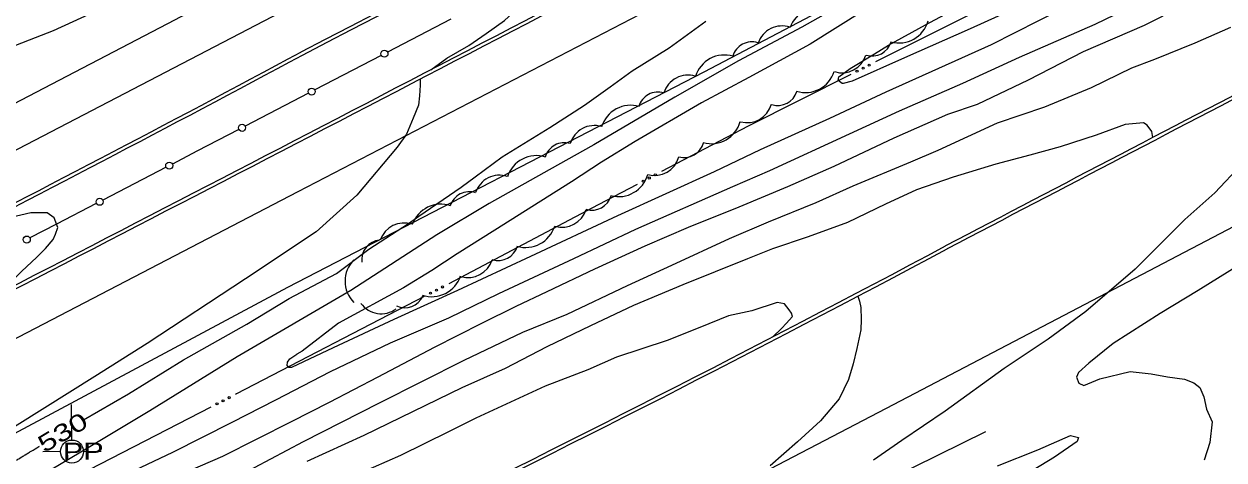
# Model space of a CAD drawing. Extents: x 2361284 to 2366480, y 6976556 to 6985346.
# Drawn here: x 2363068.1 to 2363406.7, y 6978311.9 to 6978434.8 of the extents above; entities that cross this region are included whole.
import ezdxf
from ezdxf.enums import TextEntityAlignment as Align

# ---------------------------------------------------------------- set-up
doc = ezdxf.new("R2010")
doc.units = 0
doc.header["$LTSCALE"] = 1.9
for name, color, linetype, lineweight in [('12', 7, 'Continuous', 13), ('13', 7, 'Continuous', 13), ('14', 7, 'Continuous', 13), ('16', 7, 'Continuous', 13), ('2', 7, 'Continuous', 13), ('21', 7, 'Continuous', 13), ('3', 7, 'Continuous', 13), ('5', 7, 'Continuous', 13)]:
    doc.layers.add(name, color=color, linetype=linetype, lineweight=lineweight)

msp = doc.modelspace()

# ---------------------------------------------------------------- linework, layer by layer
at = {"layer": '12'}
for points in [[(2363421.02, 6978450.448), (2363406.335, 6978444.448), (2363394.572, 6978439.616), (2363384.22, 6978434.338), (2363366.96, 6978426.953), (2363351.485, 6978418.926), (2363337.02, 6978412.058), (2363328.677, 6978409.238), (2363313.529, 6978402.643), (2363296.553, 6978394.622), (2363283.518, 6978388.848), (2363269.791, 6978383.106), (2363255.525, 6978377.44), (2363243.304, 6978372.135), (2363229.036, 6978365.639), (2363215.576, 6978359.25), (2363206.865, 6978355.107), (2363197.13, 6978350.304), (2363183.823, 6978343.538), (2363167.871, 6978335.225), (2363154.168, 6978328.085), (2363143.48, 6978322.633), (2363124.112, 6978312.808), (2363111.463, 6978307.438)], [(2363084.871, 6978323.215), (2363097.562, 6978330.486), (2363113.072, 6978340.094), (2363130.947, 6978350.155), (2363142.899, 6978357.399), (2363156.242, 6978364.467), (2363165.328, 6978371.284), (2363176.59, 6978378.57), (2363179.471, 6978380.577), (2363191.453, 6978388.743), (2363195.406, 6978391.7), (2363202.983, 6978397.343), (2363216.405, 6978405.62), (2363226.266, 6978411.905), (2363233.486, 6978417.114), (2363239.674, 6978421.563), (2363250.163, 6978428.083), (2363260.433, 6978435.551)], [(2363411.113, 6978366.91), (2363399.462, 6978359.698), (2363388.703, 6978353.146), (2363375.463, 6978344.68), (2363368.555, 6978339.123), (2363365.639, 6978336.576), (2363365.102, 6978335.2), (2363365.738, 6978333.536), (2363367.164, 6978332.9), (2363371.677, 6978334.783), (2363380.247, 6978336.854), (2363386.124, 6978336.19), (2363390.742, 6978335.304), (2363395.58, 6978334.61), (2363398.21, 6978333.625), (2363399.912, 6978332.311), (2363400.997, 6978329.701), (2363401.76, 6978326.208), (2363403.394, 6978322.634), (2363402.729, 6978316.827), (2363401.097, 6978311.822)], [(2363065.928, 6978311.845), (2363066.196, 6978312.007), (2363066.33, 6978312.088), (2363066.556, 6978312.225), (2363066.858, 6978312.408), (2363067.009, 6978312.499), (2363067.461, 6978312.772), (2363067.763, 6978312.954), (2363067.964, 6978313.075), (2363068.233, 6978313.236), (2363068.367, 6978313.317), (2363068.82, 6978313.589), (2363069.123, 6978313.77), (2363069.324, 6978313.891), (2363069.593, 6978314.052), (2363069.727, 6978314.132), (2363070.03, 6978314.313), (2363070.635, 6978314.674), (2363071.24, 6978315.036), (2363071.644, 6978315.276), (2363071.913, 6978315.436), (2363072.272, 6978315.65), (2363072.451, 6978315.757)]]:
    msp.add_lwpolyline(points, dxfattribs=at)
at = {"layer": '13'}
for points in [[(2363406.989, 6978501.918), (2363387.08, 6978491.187), (2363369.309, 6978481.769), (2363356.663, 6978474.948), (2363338.398, 6978463.773), (2363319.137, 6978452.251), (2363304.101, 6978443.316), (2363287.531, 6978433.858), (2363269.669, 6978424.398), (2363251.695, 6978414.167), (2363228.872, 6978400.739), (2363218.646, 6978394.982), (2363199.288, 6978384.186), (2363184.52, 6978375.325), (2363160.259, 6978359.614), (2363128.175, 6978340.939), (2363103.527, 6978325.743), (2363087.101, 6978315.856), (2363075.505, 6978308.986)], [(2363415.926, 6978500.213), (2363402.694, 6978493.006), (2363388.504, 6978485.532), (2363375.775, 6978478.11), (2363363.814, 6978471.765), (2363353.07, 6978465.813), (2363341.22, 6978459.4), (2363330.55, 6978453.019), (2363320.294, 6978447.24), (2363304.818, 6978438.393), (2363289.945, 6978429.152), (2363272.653, 6978419.716), (2363259.221, 6978412.598), (2363240.543, 6978401.689), (2363231.048, 6978395.88), (2363222.541, 6978390.308), (2363200.949, 6978376.701), (2363190.292, 6978369.971), (2363183.116, 6978365.292), (2363175.123, 6978360.385), (2363156.836, 6978350.461), (2363146.54, 6978342.584), (2363145.058, 6978341.74)], [(2363418.527, 6978470.735), (2363398.341, 6978461.823), (2363375.108, 6978451.443), (2363353.766, 6978441.968), (2363335.057, 6978433.44), (2363316.504, 6978425.223), (2363301.755, 6978418.673), (2363299.26, 6978418.039), (2363298.921, 6978418.016), (2363297.833, 6978418.826), (2363298.002, 6978419.937), (2363301.231, 6978422.248), (2363308.082, 6978426.403), (2363311.979, 6978428.872), (2363322.494, 6978434.581), (2363333.341, 6978440.354), (2363348.896, 6978449.352), (2363370.157, 6978462.085), (2363393.744, 6978476.221), (2363421.565, 6978492.005)], [(2363416.302, 6978462.824), (2363398.208, 6978455.753), (2363375.706, 6978446.457), (2363354.346, 6978435.724), (2363341.02, 6978428.938), (2363326.122, 6978422.275), (2363311.226, 6978415.563), (2363295.365, 6978408.122), (2363275.808, 6978399.275), (2363262.827, 6978393.092), (2363235.583, 6978380.701), (2363211.019, 6978369.278), (2363190.4, 6978359.67), (2363172.438, 6978351.449), (2363155.312, 6978343.507), (2363143.524, 6978337.914), (2363142.824, 6978337.897), (2363142.309, 6978338.502), (2363142.45, 6978339.434), (2363143.061, 6978340.38), (2363145.058, 6978341.74)], [(2363420.398, 6978457.974), (2363403.37, 6978450.36), (2363384.114, 6978441.307), (2363370.297, 6978434.695), (2363348.934, 6978425.332), (2363332.893, 6978418.029), (2363315.047, 6978410.179), (2363300.947, 6978403.733), (2363278.474, 6978393.4), (2363267.986, 6978388.92), (2363240.63, 6978376.819), (2363223.088, 6978368.543), (2363201.951, 6978358.67), (2363187.854, 6978351.836), (2363171.421, 6978344.839), (2363154.466, 6978336.708), (2363139.072, 6978328.691), (2363126.711, 6978322.443), (2363109.921, 6978313.933), (2363097.486, 6978308.045)], [(2363182.847, 6978421.912), (2363187.406, 6978425.196), (2363193.554, 6978428.755), (2363198.462, 6978432.141), (2363203.617, 6978435.801), (2363208.109, 6978439.833), (2363212.209, 6978442.873), (2363216.745, 6978446.606), (2363221.185, 6978449.818), (2363223.455, 6978451.941), (2363224.22, 6978453.478), (2363223.858, 6978454.785), (2363222.626, 6978456.023), (2363220.849, 6978456.706), (2363216.025, 6978456.12), (2363210.483, 6978454.098), (2363202.401, 6978451.171), (2363193.834, 6978447.648), (2363180.621, 6978443.642)], [(2363169.644, 6978439.028), (2363168.061, 6978440.423), (2363165.522, 6978442.359), (2363162.777, 6978443.943), (2363158.882, 6978445.526), (2363155.212, 6978446.551), (2363151.265, 6978447.363), (2363147.207, 6978448.075), (2363141.98, 6978448.835), (2363136.223, 6978449.49), (2363127.796, 6978449.1), (2363117.985, 6978447.087), (2363113.086, 6978445.94), (2363099.794, 6978442.824), (2363089.621, 6978439.017), (2363076.307, 6978432.87), (2363060.476, 6978426.739), (2363049.242, 6978422.762), (2363035.932, 6978417.435), (2363021.666, 6978411.769), (2363012.303, 6978407.75)], [(2363408.567, 6978433.769), (2363398.479, 6978429.414), (2363387.082, 6978424.764), (2363380.635, 6978422.313), (2363369.186, 6978416.814), (2363356.017, 6978411.368), (2363342.71, 6978406.862), (2363325.972, 6978399.162), (2363318.224, 6978395.798), (2363301.926, 6978389.063), (2363291.562, 6978384.333), (2363278.051, 6978378.935), (2363267.046, 6978374.23), (2363250.817, 6978366.676), (2363238.28, 6978360.996), (2363221.206, 6978352.883), (2363208.774, 6978347.825), (2363192.198, 6978339.887), (2363168.261, 6978327.849), (2363146.874, 6978316.944), (2363123.828, 6978304.775), (2363106.007, 6978296.435), (2363093.674, 6978291.417), (2363076.159, 6978285.431)], [(2363179.833, 6978419.264), (2363179.82, 6978417.553), (2363179.709, 6978414.522), (2363179.364, 6978411.869), (2363177.838, 6978408.244), (2363176.021, 6978403.686), (2363173.375, 6978400.111), (2363161.953, 6978386.552), (2363150.551, 6978376.212), (2363130.576, 6978362.903), (2363102.837, 6978344.687), (2363088.005, 6978335.426), (2363058.976, 6978317.278)], [(2363386.61, 6978402.789), (2363386.334, 6978404.525), (2363385.027, 6978406.273), (2363384.011, 6978406.964), (2363378.815, 6978406.454), (2363370.625, 6978403.436), (2363360.495, 6978400.13), (2363351.946, 6978397.789), (2363342.3, 6978395.227), (2363330.254, 6978391.623), (2363319.928, 6978388.014), (2363311.175, 6978384.04), (2363300.413, 6978378.857), (2363289.342, 6978374.812), (2363279.283, 6978371.377), (2363272.249, 6978368.62), (2363253.988, 6978361.265), (2363240.023, 6978355.392), (2363227.937, 6978349.687), (2363215.633, 6978343.781), (2363203.83, 6978337.677), (2363191.59, 6978332.241), (2363163.947, 6978318.817), (2363147.866, 6978311.424)], [(2363411.733, 6978395.317), (2363404.13, 6978387.235), (2363395.682, 6978379.663), (2363381.613, 6978365.7), (2363367.716, 6978353.746), (2363357.13, 6978345.916), (2363344.687, 6978337.706), (2363327.972, 6978325.587), (2363315.769, 6978317.381), (2363307.792, 6978311.774)], [(2363058.871, 6978357.69), (2363061.78, 6978360.088), (2363064.668, 6978362.375), (2363067.432, 6978365.123), (2363071.555, 6978368.952), (2363074.101, 6978371.456), (2363076.317, 6978374.056), (2363076.942, 6978375.562), (2363077.644, 6978377.459), (2363076.569, 6978380.119), (2363074.586, 6978381.51), (2363070.005, 6978381.567), (2363064.378, 6978380.243), (2363052.957, 6978376.044), (2363045.585, 6978373.024)], [(2363279.279, 6978346.535), (2363281.947, 6978349.03), (2363283.155, 6978350.332), (2363284.955, 6978352.369), (2363284.677, 6978353.276), (2363284.008, 6978354.19), (2363282.671, 6978355.918), (2363280.607, 6978356.258), (2363273.439, 6978353.9), (2363266.832, 6978352.497), (2363258.783, 6978349.2), (2363249.517, 6978345.592), (2363235.282, 6978340.847), (2363227.155, 6978337.319), (2363215.158, 6978332.715), (2363195.583, 6978323.688), (2363187.888, 6978319.835), (2363174.262, 6978313.165), (2363158.835, 6978306.348), (2363143.514, 6978300.052), (2363132.462, 6978294.996), (2363118.285, 6978289.371), (2363106.992, 6978285.374), (2363081.337, 6978275.19)], [(2363303.352, 6978358.024), (2363303.806, 6978356.619), (2363304.242, 6978354.883), (2363304.325, 6978351.473), (2363304.202, 6978348.552), (2363303.091, 6978343.302), (2363302.092, 6978338.971), (2363300.715, 6978334.528), (2363298.086, 6978329.123), (2363292.856, 6978322.903), (2363286.381, 6978317.021), (2363278.635, 6978310.197)], [(2363342.829, 6978310.177), (2363354.177, 6978314.686), (2363363.388, 6978318.773), (2363365.634, 6978318.216), (2363365.314, 6978317.112), (2363358.866, 6978312.69), (2363350.683, 6978307.682)]]:
    msp.add_lwpolyline(points, dxfattribs=at)
at = {"layer": '14'}
for points in [[(2363949.629, 6978887.968), (2363929.935, 6978874.907), (2363890.416, 6978848.983), (2363868.159, 6978834.534), (2363853.276, 6978824.971), (2363823.411, 6978805.994), (2363812.654, 6978799.246), (2363791.042, 6978785.916), (2363769.312, 6978772.782), (2363754.767, 6978764.121), (2363725.557, 6978746.99), (2363693.768, 6978728.641), (2363677.819, 6978719.566), (2363653.804, 6978706.125), (2363629.648, 6978692.939), (2363617.507, 6978686.459), (2363544.112, 6978647.817), (2363507.33, 6978628.659), (2363367.402, 6978556.134), (2363223.565, 6978481.393), (2363026.986, 6978379.118)], [(2363951.494, 6978832.723), (2363916.041, 6978809.685), (2363857.621, 6978772.577), (2363781.115, 6978725.377), (2363714.322, 6978686.016), (2363680.485, 6978667.097), (2363570.079, 6978608.155), (2363462.054, 6978552.184), (2363320.548, 6978478.375), (2363145.373, 6978387.445), (2363047.939, 6978336.875)], [(2363021.389, 6978389.336), (2363050.467, 6978404.567), (2363065.01, 6978412.173), (2363086.833, 6978423.568), (2363108.666, 6978434.943), (2363119.587, 6978440.622), (2363135.102, 6978448.676), (2363166.147, 6978464.756), (2363228.252, 6978496.885), (2363248.945, 6978507.613), (2363259.287, 6978512.984), (2363294.18, 6978531.142), (2363340.693, 6978555.376), (2363363.954, 6978567.483), (2363374.788, 6978573.111), (2363396.467, 6978584.346), (2363439.836, 6978606.794), (2363461.508, 6978618.043), (2363470.134, 6978622.537), (2363475.881, 6978625.539), (2363487.368, 6978631.558), (2363504.583, 6978640.615), (2363516.051, 6978646.668), (2363538.975, 6978658.801)]]:
    msp.add_lwpolyline(points, dxfattribs=at)
at = {"layer": '16'}
for centre, radius, start, end in [((2363292.333, 6978431.045), 8.515, 71.25931, 161.25931), ((2363281.947, 6978427.141), 7.1, 71.25931, 161.25931), ((2363314.995, 6978437.976), 8.515, 254.36748, 344.36748), ((2363273.502, 6978424.074), 5.674, 73.08322, 163.08322), ((2363307.385, 6978431.441), 5.674, 252.61344, 342.61344), ((2363265.701, 6978417.533), 8.515, 73.08322, 163.08322), ((2363298.893, 6978428.133), 7.1, 252.61344, 342.61344), ((2363255.445, 6978413.301), 7.1, 73.08322, 163.08322), ((2363288.597, 6978423.977), 8.515, 252.69464, 342.69464), ((2363247.001, 6978409.932), 5.674, 73.39363, 163.39363), ((2363280.752, 6978417.489), 5.674, 252.69464, 342.69464), ((2363239.235, 6978403.349), 8.515, 73.39363, 163.39363), ((2363272.118, 6978414.076), 7.1, 254.6791, 344.6791), ((2363229.002, 6978399.062), 7.1, 73.39363, 163.39363), ((2363261.984, 6978409.56), 8.515, 254.6791, 344.6791), ((2363220.557, 6978395.638), 5.674, 73.39363, 163.39363), ((2363254.368, 6978402.804), 5.674, 254.6791, 344.6791), ((2363212.608, 6978389.163), 8.515, 72.3408, 162.3408), ((2363245.999, 6978399.176), 7.1, 254.79134, 344.79134), ((2363235.874, 6978394.64), 8.515, 254.79134, 344.79134), ((2363202.275, 6978385.068), 7.1, 72.13467, 162.13467), ((2363193.756, 6978381.831), 5.674, 72.13467, 162.13467), ((2363228.315, 6978387.989), 5.674, 253.40522, 343.40522), ((2363185.697, 6978375.467), 8.515, 71.06512, 161.06512), ((2363219.87, 6978384.564), 7.1, 253.40522, 343.40522), ((2363175.3, 6978371.598), 7.1, 71.07421, 161.07421), ((2363209.679, 6978380.303), 8.515, 252.9414, 342.9414), ((2363169.011, 6978368.24), 5.674, 95.98113, 185.98113), ((2363201.862, 6978373.781), 5.674, 252.9414, 342.9414), ((2363167.175, 6978362.304), 8.515, 135.08356, 225.08356), ((2363193.389, 6978370.424), 7.1, 252.9414, 342.9414), ((2363183.158, 6978366.426), 8.515, 251.74603, 341.74603), ((2363168.873, 6978360.205), 7.1, 216.09838, 306.09838), ((2363175.5, 6978360.474), 5.674, 245.44146, 335.44146)]:
    msp.add_arc(centre, radius, start, end, dxfattribs=at)
at = {"layer": '2'}
for p, q in [((2363081.546, 6978317.491), (2363081.471, 6978327.491)), ((2363078.337, 6978314.22), (2363073.337, 6978314.183)), ((2363081.577, 6978314.251), (2363081.576, 6978314.291)), ((2363084.817, 6978314.282), (2363089.817, 6978314.319))]:
    msp.add_line(p, q, dxfattribs=at)
msp.add_circle((2363081.577, 6978314.251), 3.24, dxfattribs=at)
at = {"layer": '21'}
for p, q in [((2363120.759, 6978326.777), (2363068.154, 6978299.735)), ((2363339.357, 6978319.785), (2363312.453, 6978306.508))]:
    msp.add_line(p, q, dxfattribs=at)
for points in [[(2363361.991, 6978451.028), (2363359.483, 6978449.733), (2363315.928, 6978427.908), (2363308.374, 6978424.106)], [(2363301.366, 6978420.579), (2363272.414, 6978406.012), (2363247.984, 6978393.19)], [(2363241.049, 6978389.544), (2363230.093, 6978383.789), (2363187.961, 6978361.577)], [(2363181.006, 6978357.971), (2363128.034, 6978330.516), (2363127.735, 6978330.363)]]:
    msp.add_lwpolyline(points, dxfattribs=at)
for centre in [(2363306.574, 6978423.201), (2363303.144, 6978421.475), (2363304.859, 6978422.338), (2363246.206, 6978392.253), (2363242.806, 6978390.468), (2363244.506, 6978391.361), (2363182.766, 6978358.886), (2363184.47, 6978359.769), (2363186.175, 6978360.653), (2363124.232, 6978328.565), (2363125.94, 6978329.443), (2363122.525, 6978327.687)]:
    msp.add_circle(centre, 0.3, dxfattribs=at)
at = {"layer": '3'}
for p, q in [((2363146.155, 6978426.811), (2363146.159, 6978426.814)), ((2363146.598, 6978425.96), (2363146.612, 6978425.967)), ((2363328.115, 6978372.212), (2363328.122, 6978372.216)), ((2363328.566, 6978371.365), (2363328.567, 6978371.365))]:
    msp.add_line(p, q, dxfattribs=at)
for points in [[(2363952.175, 6978808.479), (2363878.438, 6978760.234), (2363806.248, 6978714.919), (2363769.733, 6978692.927), (2363684.374, 6978644.003), (2363641.063, 6978620.7), (2363500.405, 6978547.088), (2363379.13, 6978483.782), (2363259.87, 6978421.215), (2363142.44, 6978360.454), (2363059.726, 6978316.295)], [(2363938.462, 6978638.188), (2363842.885, 6978593.258), (2363745.482, 6978547.689), (2363698.71, 6978525.581), (2363675.402, 6978514.362), (2363652.17, 6978502.987), (2363640.587, 6978497.229), (2363599.569, 6978476.516), (2363572.307, 6978462.546), (2363517.928, 6978434.329), (2363417.601, 6978381.942), (2363311.373, 6978326.429), (2363206.577, 6978271.789), (2363109.125, 6978220.97)]]:
    msp.add_lwpolyline(points, dxfattribs=at)
for centre, radius, start, end in [((2510756.167, 6694462.226), 320038.438, 117.37709, 117.46624), ((2510756.166, 6694462.227), 320037.476, 117.37709, 117.46624), ((2341214.887, 7020680.278), 47627.312, 297.27734, 297.63097), ((2341214.887, 7020680.278), 47628.272, 297.27734, 297.63097), ((2395640.723, 6916622.863), 69692.803, 117.43934, 117.62246), ((2395640.723, 6916622.863), 69691.843, 117.43934, 117.62246), ((2359946.202, 6984409.593), 6784.79, 297.06345, 298.1406), ((2359946.202, 6984409.593), 6785.75, 297.06345, 298.1406), ((2360954.77, 6982827.773), 5048.246, 295.97435, 298.0429), ((2360954.77, 6982827.773), 5049.206, 295.97435, 298.0429)]:
    msp.add_arc(centre, radius, start, end, dxfattribs=at)
at = {"layer": '5'}
for p, q in [((2363168.829, 6978425.929), (2363150.101, 6978416.191)), ((2363148.34, 6978415.274), (2363130.476, 6978405.993)), ((2363108.156, 6978394.401), (2363090.283, 6978385.131))]:
    msp.add_line(p, q, dxfattribs=at)
for points in [[(2363188.512, 6978436.157), (2363183.984, 6978433.804), (2363170.651, 6978426.877)], [(2363128.655, 6978405.045), (2363116.843, 6978398.904), (2363109.927, 6978395.318)], [(2363088.462, 6978384.182), (2363077.246, 6978378.365), (2363069.722, 6978374.474)]]:
    msp.add_lwpolyline(points, dxfattribs=at)
for centre in [(2363169.769, 6978426.414), (2363149.219, 6978415.732), (2363129.592, 6978405.53), (2363109.038, 6978394.856), (2363089.402, 6978384.672), (2363068.838, 6978374.018)]:
    msp.add_circle(centre, 1, dxfattribs=at)

# ---------------------------------------------------------------- texts
at = {"layer": '12', "width": 1.4}
msp.add_text(' 530 ', height=4.8, rotation=31.038, dxfattribs=at).set_placement((2363080.209, 6978317.608), align=Align.CENTER)
at = {"layer": '2', "width": 1.35}
msp.add_text('  PP', height=4.799, rotation=0.545, dxfattribs=at).set_placement((2363074.198, 6978311.853))

doc.saveas('drawing.dxf')
